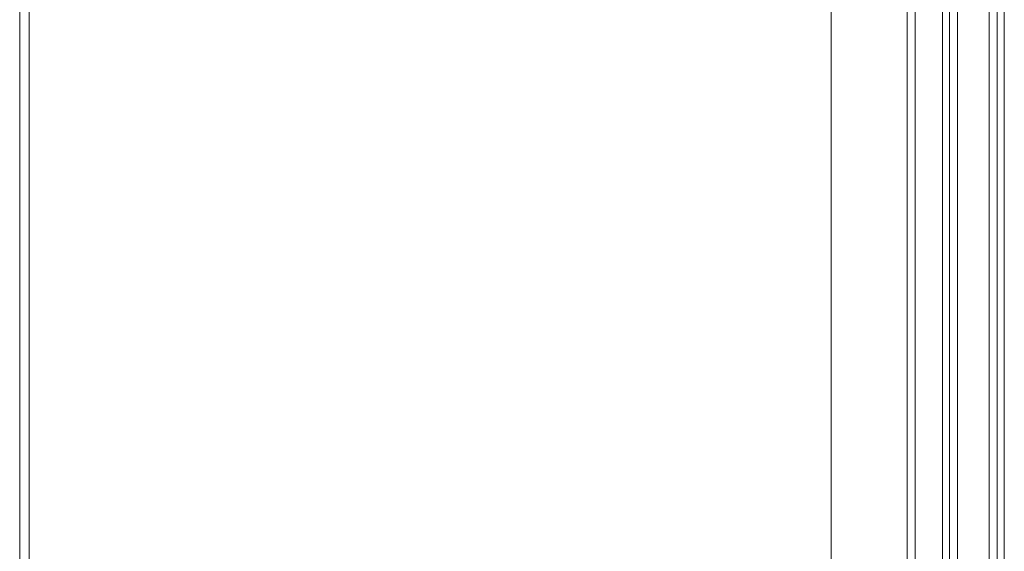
# Model space of a CAD drawing. Header units: inches. Extents: x 424 to 2043, y -237 to 445.
# Tile 726 of 965: x 860.29 to 860.985, y 212.847 to 213.222. Entities that reach past the tile are written whole.
import ezdxf

# ---------------------------------------------------------------- set-up
doc = ezdxf.new("R2010")
doc.units = ezdxf.units.IN
doc.header["$MEASUREMENT"] = 0
doc.layers.add('A-DOOR', color=31, linetype='Continuous', lineweight=9)

# ---------------------------------------------------------------- blocks, each defined once
blk = doc.blocks.new('5-panel_Bi-fold_external_door_10806 - Type 1-239811-Section 1')
at = {"layer": 'A-DOOR'}
for p, q in [((-116.02398, -0.189), (-116.02398, -2.95)), ((-115.97048, -0.189), (-115.97048, -2.95)), ((-115.9648, -0.189), (-115.9648, -2.95)), ((-116.59609, -2.83521), (-116.59609, -0.27429)), ((-116.58949, -2.83393), (-116.58949, -0.27557)), ((-115.94558, -1.786), (-115.94558, -2.74555)), ((-115.94066, -2.74604), (-115.94066, -1.786)), ((-115.93497, -1.786), (-115.93497, -2.74604)), ((-115.91258, -2.74604), (-115.91258, -1.786)), ((-115.90694, -1.786), (-115.90694, -2.74604)), ((-115.90197, -2.74555), (-115.90197, -1.786))]:
    blk.add_line(p, q, dxfattribs=at)

msp = doc.modelspace()

# ---------------------------------------------------------------- block references
at = {"layer": 'A-DOOR'}
msp.add_blockref('5-panel_Bi-fold_external_door_10806 - Type 1-239811-Section 1', (976.88654, 215.09721), dxfattribs=at)

doc.saveas('drawing.dxf')
